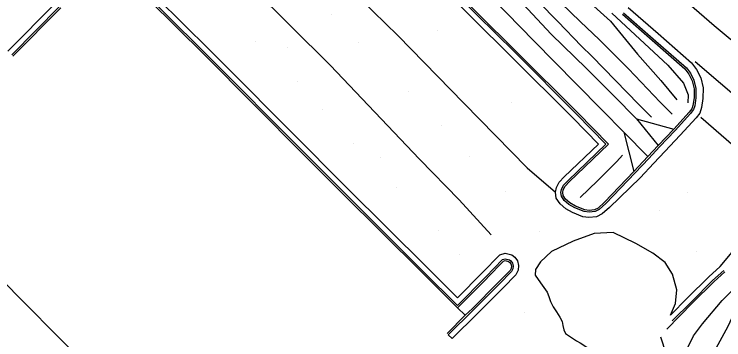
# Model space of a CAD drawing. Extents: x 1497074 to 1501343, y 481943 to 486114.
# Drawn here: x 1497676.1 to 1497875.9, y 483688.1 to 483779.8 of the extents above; entities that cross this region are included whole.
import ezdxf

# ---------------------------------------------------------------- set-up
doc = ezdxf.new("R2010")
doc.units = 0
doc.layers.add('PH Exist DTM Breakline', color=7, linetype='Continuous')
doc.layers.add('PH Exist DTM Point', color=7, linetype='Continuous')

msp = doc.modelspace()

# ---------------------------------------------------------------- linework, layer by layer
at = {"layer": 'PH Exist DTM Breakline'}
for points in [[(1497716.4, 483911.75), (1497720.19, 483905.37), (1497725.51, 483898.83), (1497731.35, 483891.57), (1497741.04, 483879.44), (1497749.52, 483869.17), (1497756.89, 483861.32), (1497764.5, 483851.68), (1497773.55, 483841.17), (1497787.1, 483825.73), (1497796.32, 483816.77), (1497807.15, 483807.34), (1497820.54, 483793.82), (1497826.37, 483787.13), (1497829.47, 483783.77), (1497830.15, 483782.88), (1497835.51, 483777.74), (1497840.91, 483772.57)], [(1497727.55, 483904.32), (1497734.59, 483894.88), (1497744.48, 483883.03), (1497752.12, 483875.97), (1497754.64, 483873.04), (1497757.22, 483869.82), (1497761.58, 483864), (1497768.28, 483855.98), (1497776.34, 483846.53), (1497785.71, 483836.02), (1497796.89, 483823.72), (1497804.01, 483816.38), (1497807.07, 483813.27), (1497813.51, 483806.33), (1497821.91, 483797.43), (1497830.59, 483789.11), (1497838.38, 483782.89), (1497844.03, 483777.81)], [(1497716.06, 483902.43), (1497717.81, 483893.9), (1497723.62, 483884.05), (1497731.49, 483876.29), (1497745.4, 483862.28), (1497760.77, 483845.29), (1497780.01, 483825.06), (1497795.2, 483810), (1497802.13, 483804.31), (1497812.9, 483795.11), (1497823.73, 483783.25), (1497829.17, 483777.71), (1497835.83, 483770.81), (1497838.79, 483767.93)], [(1497713.76, 483876.01), (1497724.25, 483874.42), (1497735.59, 483862.83), (1497747.25, 483851.08), (1497764.09, 483834.15), (1497779.79, 483818.48), (1497782.75, 483815.71), (1497787.9, 483810.83), (1497790.41, 483808.07), (1497793.16, 483804.67), (1497794.55, 483803.66), (1497800.12, 483800.86), (1497804.34, 483797.48), (1497813.35, 483788.54), (1497819.4, 483782.62), (1497827.33, 483774.12), (1497837.22, 483764.45)], [(1497672.36, 483858.67), (1497683.96, 483869.28), (1497689.58, 483874.3), (1497704.48, 483872.2), (1497721.72, 483869.75), (1497732.05, 483859.28), (1497743.51, 483847.84), (1497760.27, 483830.9), (1497774.81, 483816.38), (1497778.72, 483812.51), (1497784.36, 483807.22), (1497788, 483802.92), (1497791.1, 483799.91), (1497793.56, 483798.53), (1497798.24, 483795.88), (1497802.82, 483792.1), (1497810.97, 483784.13), (1497822.43, 483772.3), (1497834.32, 483760.21)], [(1497834.78, 483752.03), (1497817.39, 483769.4), (1497796.07, 483790.56), (1497789.08, 483797.79), (1497770.26, 483816.53), (1497751.96, 483834.87), (1497735.15, 483851.72), (1497730, 483856.64), (1497727.93, 483858.74), (1497721.68, 483865.04), (1497713.3, 483856.12), (1497710.31, 483853.12), (1497709.35, 483852.63), (1497708.42, 483852.53), (1497706.96, 483852.84), (1497705.91, 483853.47), (1497704.39, 483854.89), (1497697.22, 483862.25), (1497689.19, 483870.37), (1497674.68, 483855.8)], [(1497834.43, 483751.67), (1497817.04, 483769.04), (1497795.72, 483790.21), (1497788.72, 483797.44), (1497769.9, 483816.17), (1497751.61, 483834.52), (1497734.8, 483851.36), (1497729.65, 483856.28), (1497727.57, 483858.38), (1497721.69, 483864.32), (1497713.66, 483855.77), (1497710.61, 483852.72), (1497709.5, 483852.14), (1497708.39, 483852.03), (1497706.77, 483852.37), (1497705.6, 483853.07), (1497704.04, 483854.53), (1497696.86, 483861.9), (1497689.18, 483869.66), (1497675.03, 483855.44)], [(1497833.37, 483750.61), (1497815.98, 483767.98), (1497794.65, 483789.16), (1497787.65, 483796.38), (1497768.84, 483815.11), (1497750.55, 483833.46), (1497733.75, 483850.29), (1497728.59, 483855.21), (1497726.51, 483857.33), (1497721.72, 483862.16), (1497714.74, 483854.73), (1497711.51, 483851.49), (1497709.93, 483850.68), (1497708.31, 483850.51), (1497706.21, 483850.95), (1497704.69, 483851.87), (1497702.99, 483853.46), (1497695.79, 483860.85), (1497689.18, 483867.53), (1497676.09, 483854.38)], [(1497820.52, 483736.55), (1497802.76, 483754.74), (1497784.17, 483773.76), (1497770.28, 483787.38), (1497752.89, 483804.83), (1497726.43, 483831.61), (1497714.21, 483843.87), (1497706.21, 483850.95)], [(1497727.85, 483801.31), (1497743.03, 483787.38), (1497765.07, 483765.46), (1497790.27, 483738.99), (1497801.43, 483727.54), (1497810.44, 483717.69)], [(1497853.53, 483793.73), (1497873.22, 483776.6), (1497899.91, 483754.32), (1497927.13, 483733.34), (1497950.22, 483716.65), (1497981.7, 483695.07), (1497992.49, 483687.56), (1498016.02, 483672.42), (1498040.95, 483657.63), (1498062.98, 483645.3), (1498094.13, 483628.89), (1498115.38, 483618.01), (1498150.17, 483600.33), (1498195.65, 483577.17), (1498221.4, 483564.22), (1498295.13, 483528.13), (1498306.81, 483522.38)], [(1497706.1, 483791.77), (1497729.75, 483768.28), (1497757.63, 483740.28), (1497763.33, 483734.58), (1497768.47, 483729.44), (1497790.87, 483707.12), (1497800.96, 483697.1), (1497809.3, 483705.52)], [(1497706.8, 483791.77), (1497730.1, 483768.63), (1497757.98, 483740.64), (1497763.69, 483734.93), (1497768.82, 483729.79), (1497791.22, 483707.48), (1497800.95, 483697.81), (1497808.94, 483705.88)], [(1497708.92, 483791.78), (1497731.16, 483769.7), (1497759.04, 483741.7), (1497764.75, 483735.99), (1497769.88, 483730.85), (1497792.28, 483708.54), (1497800.95, 483699.93), (1497807.88, 483706.93)], [(1497674.37, 483769.35), (1497687.85, 483782.98)], [(1497675.43, 483768.29), (1497688.92, 483781.93)], [(1497675.79, 483767.94), (1497689.27, 483781.57)], [(1497849.03, 483781.63), (1497857.39, 483774.31), (1497866.78, 483766.05)], [(1497844.39, 483780.02), (1497860.12, 483765.38), (1497864.59, 483760.31), (1497865.85, 483757.08), (1497865.75, 483754.86)], [(1497847.38, 483779.75), (1497855.74, 483772.43), (1497864.94, 483764.34)], [(1497847.71, 483780.13), (1497856.07, 483772.81), (1497865.37, 483764.65)], [(1497844.03, 483777.81), (1497851.66, 483768.54), (1497858.19, 483761.12), (1497862.73, 483755.65)], [(1497840.91, 483772.57), (1497849.05, 483764.39), (1497857.98, 483754.97), (1497861.37, 483751.61)], [(1497838.79, 483767.93), (1497852.03, 483754.39), (1497855.55, 483750.81)], [(1497866.78, 483766.05), (1497868.19, 483764.21), (1497869.41, 483761.87), (1497870.06, 483759.04), (1497870.05, 483756.06), (1497869.68, 483753.46), (1497869.13, 483751.94), (1497868.1, 483750.58), (1497863.66, 483745.7), (1497859.28, 483741.09), (1497856.24, 483737.81), (1497852.37, 483733.75)], [(1497867.81, 483766.43), (1497888.63, 483748.71), (1497913.38, 483730.18), (1497928.03, 483718.67)], [(1497837.22, 483764.45), (1497844.92, 483756.77), (1497851.3, 483750.35), (1497861.83, 483747.4)], [(1497864.94, 483764.34), (1497866.08, 483762.87), (1497867.04, 483761), (1497867.56, 483758.76), (1497867.55, 483756.24), (1497867.24, 483754.07), (1497866.9, 483753.15), (1497866.17, 483752.18), (1497861.83, 483747.4), (1497857.46, 483742.8), (1497854.54, 483739.72), (1497850.56, 483735.48)], [(1497865.37, 483764.65), (1497866.5, 483763.14), (1497867.51, 483761.18), (1497868.06, 483758.82), (1497868.05, 483756.2), (1497867.73, 483753.95), (1497867.35, 483752.91), (1497866.56, 483751.86), (1497862.2, 483747.06), (1497857.82, 483742.45), (1497854.79, 483739.18), (1497850.92, 483735.13)], [(1497834.32, 483760.21), (1497841.7, 483752.74), (1497847.74, 483746.61), (1497850.56, 483735.48)], [(1497850.92, 483735.13), (1497842.7, 483726.48), (1497840.83, 483724.79), (1497839.69, 483724.22), (1497837.98, 483724.05), (1497836.63, 483724.23), (1497833.98, 483725.26), (1497832.28, 483726.23), (1497830.95, 483727.37), (1497830.18, 483728.52), (1497830.04, 483729.61), (1497830.21, 483730.47), (1497830.82, 483731.65), (1497832.06, 483732.93), (1497842.72, 483743.18), (1497834.44, 483751.66)], [(1497850.56, 483735.48), (1497842.35, 483726.84), (1497840.54, 483725.2), (1497839.55, 483724.71), (1497837.99, 483724.55), (1497836.76, 483724.72), (1497834.19, 483725.72), (1497832.57, 483726.64), (1497831.33, 483727.71), (1497830.67, 483728.7), (1497830.55, 483729.59), (1497830.69, 483730.3), (1497831.23, 483731.35), (1497832.42, 483732.58), (1497843.43, 483743.17), (1497834.78, 483752.03)], [(1497852.37, 483733.75), (1497843.72, 483725.38), (1497841.68, 483723.54), (1497840.12, 483722.75), (1497837.95, 483722.54), (1497836.25, 483722.77), (1497833.33, 483723.91), (1497831.41, 483725), (1497829.82, 483726.37), (1497828.74, 483727.98), (1497828.52, 483729.66), (1497828.78, 483730.96), (1497829.59, 483732.53), (1497831, 483733.99), (1497840.59, 483743.22), (1497833.37, 483750.61)], [(1497851.3, 483750.35), (1497857.46, 483742.8)], [(1497869.43, 483750.78), (1497884.42, 483737.78), (1497892.75, 483730.36)], [(1497847.74, 483746.61), (1497854.54, 483739.72)], [(1497835.51, 483728.2), (1497840.37, 483732.9), (1497845.78, 483738.31), (1497847.38, 483740.13)], [(1497820.52, 483736.55), (1497828.52, 483729.66)], [(1497648.71, 483730.85), (1497650.63, 483727.26), (1497671.76, 483705.81), (1497695.58, 483681.83), (1497716.37, 483659.88), (1497726.06, 483650.26)], [(1497874.89, 483708.75), (1497878.31, 483712.78), (1497880.03, 483714.94), (1497882, 483717.53), (1497883.73, 483719.64)], [(1497860.95, 483695.02), (1497862.28, 483698.3), (1497862.7, 483702.17), (1497861.45, 483706.59), (1497859.36, 483709.91), (1497855.93, 483712.54), (1497851.18, 483715.21), (1497844.75, 483718.34), (1497839.45, 483718.03), (1497833.47, 483715.85), (1497827.41, 483713), (1497824.34, 483710.09), (1497822.93, 483707.95)], [(1497807.88, 483706.93), (1497812.86, 483712.07), (1497814.34, 483712.47), (1497816.26, 483712.05), (1497817.05, 483711.35), (1497817.85, 483710.37), (1497818.12, 483709.08), (1497818.02, 483707.7), (1497817.39, 483706.45), (1497813.76, 483702.77), (1497806.54, 483695.55), (1497799.41, 483688.5)], [(1497809.31, 483705.54), (1497813.91, 483710.28), (1497814.38, 483710.41), (1497815.33, 483710.2), (1497815.61, 483709.96), (1497815.99, 483709.49), (1497816.11, 483708.94), (1497816.06, 483708.24), (1497815.75, 483707.64), (1497812.34, 483704.18), (1497805.13, 483696.97), (1497803.06, 483695.02), (1497798, 483689.92)], [(1497808.96, 483705.89), (1497813.64, 483710.73), (1497814.37, 483710.92), (1497815.56, 483710.66), (1497815.97, 483710.31), (1497816.46, 483709.71), (1497816.61, 483708.97), (1497816.55, 483708.11), (1497816.16, 483707.34), (1497812.7, 483703.83), (1497805.48, 483696.61), (1497798.35, 483689.57)], [(1497822.93, 483707.95), (1497822.81, 483706.32), (1497824.27, 483704.15), (1497826.17, 483701.49), (1497826.69, 483700.35), (1497827.15, 483698.94), (1497827.87, 483697.45), (1497828.78, 483696.01), (1497829.79, 483694.47), (1497830.42, 483693.29), (1497830.64, 483692.17), (1497830.86, 483690.95), (1497831.3, 483689.86), (1497833.28, 483688.55), (1497834.47, 483687.88), (1497835.51, 483687.3), (1497837.67, 483685.85), (1497838.51, 483685.76), (1497839.63, 483685.13), (1497840.84, 483684.45), (1497842.15, 483683.72), (1497844.7, 483683.08), (1497846.93, 483683.68), (1497850.43, 483684.56)], [(1497865.72, 483699.91), (1497871.74, 483705.86), (1497874.89, 483708.75)], [(1497866.78, 483698.85), (1497872.77, 483704.78), (1497875.9, 483707.64)], [(1497864.16, 483682.92), (1497865.32, 483684.98), (1497867.34, 483689.2), (1497869.92, 483692.64), (1497875.5, 483699.15), (1497881.21, 483704.9), (1497885.39, 483706.21), (1497889.4, 483705.65), (1497893.37, 483703.52)], [(1497867.13, 483698.49), (1497873.11, 483704.41), (1497876.24, 483707.27)], [(1497872.34, 483674.87), (1497879.53, 483683.03), (1497887.17, 483692.17), (1497892.8, 483698.81), (1497892.79, 483700.85), (1497891.93, 483702.11), (1497889.19, 483703.47), (1497886.19, 483703.42), (1497884.52, 483702.55), (1497883.4, 483701.73), (1497879.77, 483697.78), (1497877.06, 483691.88), (1497873.13, 483684.66), (1497869.6, 483680.61), (1497867.54, 483678.39)], [(1497865.72, 483699.91), (1497860.95, 483695.02)], [(1497867.13, 483698.49), (1497859.85, 483691.1)], [(1497866.78, 483698.85), (1497861.36, 483693.46)], [(1497800.96, 483697.1), (1497803.06, 483695.02)], [(1497799.41, 483688.5), (1497798.35, 483689.57)], [(1497780.96, 483591.16), (1497786.43, 483595.5), (1497793.83, 483602.79), (1497800.9, 483610.75), (1497810.53, 483621.57), (1497824.73, 483639.11), (1497845.24, 483664.15), (1497857.07, 483677.91), (1497859.68, 483683.97), (1497858.87, 483686.92), (1497858.2, 483688.91)]]:
    msp.add_lwpolyline(points, dxfattribs=at)
at = {"layer": 'PH Exist DTM Point'}
for p, q in [((1497765.56, 483779.67), (1497765.56, 483779.67)), ((1497795.34, 483775.08), (1497795.34, 483775.08)), ((1497743.97, 483772.09), (1497743.97, 483772.09)), ((1497773.17, 483771.78), (1497773.17, 483771.78)), ((1497752.95, 483770.46), (1497752.95, 483770.46)), ((1497756.01, 483760.76), (1497756.01, 483760.76)), ((1497787.06, 483758.06), (1497787.06, 483758.06)), ((1497816.09, 483755.05), (1497816.09, 483755.05)), ((1497762.98, 483752.92), (1497762.98, 483752.92)), ((1497796.48, 483748.41), (1497796.48, 483748.41)), ((1497771.61, 483743.44), (1497771.61, 483743.44)), ((1497779.27, 483739.56), (1497779.27, 483739.56)), ((1497804.4, 483739.7), (1497804.4, 483739.7)), ((1497783.83, 483731.13), (1497783.83, 483731.13)), ((1497814.42, 483729.98), (1497814.42, 483729.98)), ((1497865.57, 483729.55), (1497865.57, 483729.55)), ((1497857.71, 483724.39), (1497857.71, 483724.39)), ((1497795.54, 483719.01), (1497795.54, 483719.01)), ((1497824.03, 483718.58), (1497824.03, 483718.58)), ((1497801.42, 483712.05), (1497801.42, 483712.05)), ((1497868.32, 483713.01), (1497868.32, 483713.01)), ((1497819.78, 483695.83), (1497819.78, 483695.83))]:
    msp.add_line(p, q, dxfattribs=at)

doc.saveas('drawing.dxf')
